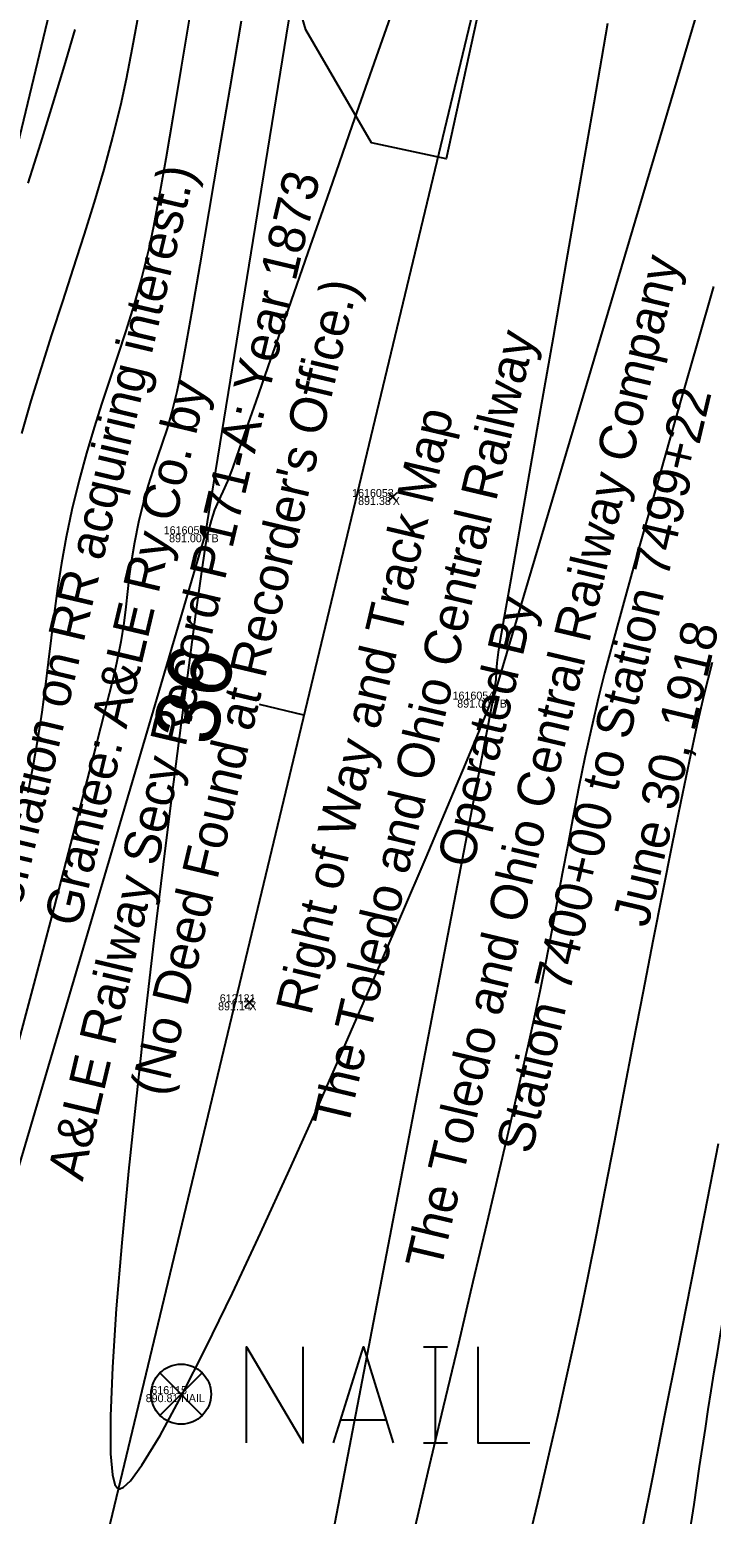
# Model space of a CAD drawing. Extents: x 1957117 to 1971063, y 701601 to 715861.
# Drawn here: x 1963192.8 to 1963222.6, y 705513.5 to 705578.4 of the extents above; entities that cross this region are included whole.
import ezdxf

# ---------------------------------------------------------------- set-up
doc = ezdxf.new("R2010")
doc.units = 0
for name, color, linetype in [('AP_X_Lights', 7, 'Continuous'), ('DT_X_Break_Line', 7, 'Continuous'), ('DT_X_Contour_Major', 7, 'Continuous'), ('DT_X_Contour_Minor', 7, 'Continuous'), ('GE_X_CL_20', 7, 'Continuous'), ('HY_X_Water_Edge', 7, 'Continuous'), ('PV_P_Drive', 7, 'Continuous'), ('PV_P_Shoulder', 7, 'Continuous'), ('RS_Raster1', 7, 'Continuous'), ('RW_X_Esmt_RR', 7, 'Continuous'), ('RW_X_Text', 7, 'Continuous'), ('SC_Scratch1', 7, 'Continuous'), ('SC_Shading2', 7, 'Continuous'), ('SC_Shading5', 7, 'Continuous'), ('VG_X_Tree_Line_Rt', 7, 'Continuous')]:
    doc.layers.add(name, color=color, linetype=linetype)

msp = doc.modelspace()

# ---------------------------------------------------------------- linework, layer by layer
at = {"layer": 'AP_X_Lights'}
for p, q in [((1963208.488, 705557.763), (1963208.876, 705558.153)), ((1963208.488, 705558.153), (1963208.876, 705557.763)), ((1963202.215, 705535.667), (1963202.603, 705536.057)), ((1963202.215, 705536.057), (1963202.603, 705535.667))]:
    msp.add_line(p, q, dxfattribs=at)
at = {"layer": 'DT_X_Break_Line'}
for points in [[(1963248.355, 705747.376), (1963235.759, 705698.829), (1963221.229, 705652.053), (1963207.844, 705601.615), (1963200.47, 705556.329), (1963185.917, 705507.018), (1963175.154, 705452.621), (1963160.398, 705408.434), (1963150.566, 705354.43), (1963137.351, 705306.484), (1963127.753, 705261.545), (1963117.087, 705216.019), (1963104.746, 705164.3), (1963091.28, 705116.393), (1963081.686, 705067.168)], [(1963097.69, 705062.728), (1963110.134, 705110.941), (1963118.179, 705161.08), (1963129.819, 705210.034), (1963142.677, 705258.498), (1963154.883, 705308.22), (1963169.696, 705358.61), (1963178.568, 705401.323), (1963191.579, 705451.786), (1963203.047, 705496.926), (1963213.073, 705549.098), (1963225.99, 705592.54), (1963238.509, 705645.64), (1963250.08, 705699.351), (1963260.722, 705745.719)]]:
    msp.add_lwpolyline(points, dxfattribs=at)
at = {"layer": 'DT_X_Contour_Major'}
for points in [[(1963202.048, 705578.766), (1963201.553, 705575.835), (1963201.081, 705573.042), (1963200.641, 705570.446), (1963200.242, 705568.108), (1963199.893, 705566.09), (1963199.604, 705564.451), (1963199.383, 705563.253), (1963199.241, 705562.555), (1963199.021, 705561.681), (1963198.808, 705560.946), (1963198.6, 705560.305), (1963198.395, 705559.711), (1963198.191, 705559.117), (1963197.986, 705558.475), (1963197.779, 705557.74), (1963197.566, 705556.864), (1963197.383, 705555.973), (1963197.253, 705555.198), (1963197.158, 705554.498), (1963197.082, 705553.832), (1963197.006, 705553.159), (1963196.912, 705552.438), (1963196.785, 705551.629), (1963196.605, 705550.69), (1963196.437, 705549.974), (1963196.124, 705548.723), (1963195.683, 705547.001), (1963195.131, 705544.871), (1963194.485, 705542.398), (1963193.762, 705539.643), (1963192.98, 705536.671), (1963192.155, 705533.545)], [(1963202.048, 705578.766), (1963201.553, 705575.835), (1963201.081, 705573.042), (1963200.641, 705570.446), (1963200.242, 705568.108), (1963199.893, 705566.09), (1963199.604, 705564.451), (1963199.383, 705563.253), (1963199.241, 705562.555), (1963199.021, 705561.681), (1963198.808, 705560.946), (1963198.6, 705560.305), (1963198.395, 705559.711), (1963198.191, 705559.117), (1963197.986, 705558.475), (1963197.779, 705557.74), (1963197.566, 705556.864), (1963197.383, 705555.973), (1963197.253, 705555.198), (1963197.158, 705554.498), (1963197.082, 705553.832), (1963197.006, 705553.159), (1963196.912, 705552.438), (1963196.785, 705551.629), (1963196.605, 705550.69), (1963196.437, 705549.974), (1963196.124, 705548.723), (1963195.683, 705547.001), (1963195.131, 705544.871), (1963194.485, 705542.398), (1963193.762, 705539.643), (1963192.98, 705536.671), (1963192.155, 705533.545)], [(1963222.715, 705567.164), (1963221.997, 705564.666), (1963221.286, 705562.185), (1963220.596, 705559.766), (1963219.94, 705557.458), (1963219.334, 705555.306), (1963218.791, 705553.357), (1963218.325, 705551.659), (1963217.951, 705550.258), (1963217.684, 705549.2), (1963217.373, 705547.869), (1963217.088, 705546.564), (1963216.824, 705545.277), (1963216.574, 705544.003), (1963216.335, 705542.738), (1963216.1, 705541.474), (1963215.866, 705540.207), (1963215.627, 705538.931), (1963215.378, 705537.64), (1963215.115, 705536.329), (1963214.831, 705534.991), (1963214.597, 705533.943), (1963214.263, 705532.487), (1963213.843, 705530.676), (1963213.349, 705528.563), (1963212.794, 705526.201), (1963212.191, 705523.643), (1963211.553, 705520.942), (1963210.892, 705518.152), (1963210.221, 705515.325), (1963209.554, 705512.514)], [(1963222.715, 705567.164), (1963221.997, 705564.666), (1963221.286, 705562.185), (1963220.596, 705559.766), (1963219.94, 705557.458), (1963219.334, 705555.306), (1963218.791, 705553.357), (1963218.325, 705551.659), (1963217.951, 705550.258), (1963217.684, 705549.2), (1963217.373, 705547.869), (1963217.088, 705546.564), (1963216.824, 705545.277), (1963216.574, 705544.003), (1963216.335, 705542.738), (1963216.1, 705541.474), (1963215.866, 705540.207), (1963215.627, 705538.931), (1963215.378, 705537.64), (1963215.115, 705536.329), (1963214.831, 705534.991), (1963214.597, 705533.943), (1963214.263, 705532.487), (1963213.843, 705530.676), (1963213.349, 705528.563), (1963212.794, 705526.201), (1963212.191, 705523.643), (1963211.553, 705520.942), (1963210.892, 705518.152), (1963210.221, 705515.325), (1963209.554, 705512.514)]]:
    msp.add_lwpolyline(points, dxfattribs=at)
at = {"layer": 'DT_X_Contour_Minor'}
for points in [[(1963209.019, 705580.233), (1963207.955, 705577.197), (1963206.912, 705574.216), (1963205.909, 705571.346), (1963204.966, 705568.645), (1963204.103, 705566.171), (1963203.339, 705563.981), (1963202.694, 705562.132), (1963202.188, 705560.683), (1963201.84, 705559.691), (1963201.671, 705559.213), (1963201.448, 705558.649), (1963201.246, 705558.195), (1963201.062, 705557.795), (1963200.892, 705557.392), (1963200.732, 705556.93), (1963200.577, 705556.35), (1963200.481, 705555.787), (1963200.304, 705554.589), (1963200.058, 705552.836), (1963199.756, 705550.608), (1963199.41, 705547.986), (1963199.033, 705545.051), (1963198.638, 705541.882), (1963198.237, 705538.56), (1963197.843, 705535.165), (1963197.468, 705531.777), (1963197.125, 705528.478), (1963196.828, 705525.347), (1963196.587, 705522.465), (1963196.417, 705519.911), (1963196.329, 705517.767), (1963196.336, 705516.113), (1963196.418, 705515.196), (1963196.53, 705514.772), (1963196.629, 705514.625), (1963196.686, 705514.594), (1963196.751, 705514.591), (1963196.907, 705514.658), (1963197.205, 705514.938), (1963197.712, 705515.622), (1963198.504, 705516.925), (1963199.446, 705518.661), (1963200.51, 705520.759), (1963201.669, 705523.15), (1963202.896, 705525.764), (1963204.163, 705528.53), (1963205.443, 705531.378), (1963206.708, 705534.239), (1963207.932, 705537.042), (1963209.087, 705539.717), (1963210.146, 705542.195), (1963211.081, 705544.405), (1963211.865, 705546.278), (1963212.471, 705547.742), (1963212.871, 705548.729), (1963213.038, 705549.168), (1963213.149, 705549.617), (1963213.201, 705549.984), (1963213.224, 705550.326), (1963213.247, 705550.702), (1963213.302, 705551.168), (1963213.382, 705551.639), (1963213.571, 705552.726), (1963213.856, 705554.359), (1963214.226, 705556.468), (1963214.666, 705558.982), (1963215.165, 705561.832), (1963215.709, 705564.948), (1963216.286, 705568.261), (1963216.883, 705571.699), (1963217.487, 705575.193), (1963218.086, 705578.673)], [(1963209.019, 705580.233), (1963207.955, 705577.197), (1963206.912, 705574.216), (1963205.909, 705571.346), (1963204.966, 705568.645), (1963204.103, 705566.171), (1963203.339, 705563.981), (1963202.694, 705562.132), (1963202.188, 705560.683), (1963201.84, 705559.691), (1963201.671, 705559.213), (1963201.448, 705558.649), (1963201.246, 705558.195), (1963201.062, 705557.795), (1963200.892, 705557.392), (1963200.732, 705556.93), (1963200.577, 705556.35), (1963200.481, 705555.787), (1963200.304, 705554.589), (1963200.058, 705552.836), (1963199.756, 705550.608), (1963199.41, 705547.986), (1963199.033, 705545.051), (1963198.638, 705541.882), (1963198.237, 705538.56), (1963197.843, 705535.165), (1963197.468, 705531.777), (1963197.125, 705528.478), (1963196.828, 705525.347), (1963196.587, 705522.465), (1963196.417, 705519.911), (1963196.329, 705517.767), (1963196.336, 705516.113), (1963196.418, 705515.196), (1963196.53, 705514.772), (1963196.629, 705514.625), (1963196.686, 705514.594), (1963196.751, 705514.591), (1963196.907, 705514.658), (1963197.205, 705514.938), (1963197.712, 705515.622), (1963198.504, 705516.925), (1963199.446, 705518.661), (1963200.51, 705520.759), (1963201.669, 705523.15), (1963202.896, 705525.764), (1963204.163, 705528.53), (1963205.443, 705531.378), (1963206.708, 705534.239), (1963207.932, 705537.042), (1963209.087, 705539.717), (1963210.146, 705542.195), (1963211.081, 705544.405), (1963211.865, 705546.278), (1963212.471, 705547.742), (1963212.871, 705548.729), (1963213.038, 705549.168), (1963213.149, 705549.617), (1963213.201, 705549.984), (1963213.224, 705550.326), (1963213.247, 705550.702), (1963213.302, 705551.168), (1963213.382, 705551.639), (1963213.571, 705552.726), (1963213.856, 705554.359), (1963214.226, 705556.468), (1963214.666, 705558.982), (1963215.165, 705561.832), (1963215.709, 705564.948), (1963216.286, 705568.261), (1963216.883, 705571.699), (1963217.487, 705575.193), (1963218.086, 705578.673)], [(1963197.57, 705579.175), (1963197.288, 705577.599), (1963197.021, 705576.221), (1963196.772, 705575.07), (1963196.427, 705573.687), (1963196.039, 705572.28), (1963195.616, 705570.854), (1963195.168, 705569.413), (1963194.703, 705567.963), (1963194.231, 705566.508), (1963193.76, 705565.052), (1963193.298, 705563.601), (1963192.856, 705562.16), (1963192.441, 705560.732)], [(1963197.57, 705579.175), (1963197.288, 705577.599), (1963197.021, 705576.221), (1963196.772, 705575.07), (1963196.427, 705573.687), (1963196.039, 705572.28), (1963195.616, 705570.854), (1963195.168, 705569.413), (1963194.703, 705567.963), (1963194.231, 705566.508), (1963193.76, 705565.052), (1963193.298, 705563.601), (1963192.856, 705562.16), (1963192.441, 705560.732)], [(1963199.806, 705579.031), (1963199.431, 705576.748), (1963199.08, 705574.639), (1963198.756, 705572.747), (1963198.466, 705571.116), (1963198.215, 705569.79), (1963198.007, 705568.813), (1963197.685, 705567.528), (1963197.352, 705566.339), (1963197.009, 705565.223), (1963196.661, 705564.154), (1963196.311, 705563.11), (1963195.962, 705562.065), (1963195.618, 705560.996), (1963195.282, 705559.878), (1963194.958, 705558.688), (1963194.648, 705557.401), (1963194.399, 705556.208), (1963194.192, 705555.062), (1963194.018, 705553.952), (1963193.868, 705552.868), (1963193.733, 705551.797), (1963193.604, 705550.728), (1963193.471, 705549.651), (1963193.325, 705548.553), (1963193.157, 705547.423), (1963192.959, 705546.25), (1963192.72, 705545.023)], [(1963199.806, 705579.031), (1963199.431, 705576.748), (1963199.08, 705574.639), (1963198.756, 705572.747), (1963198.466, 705571.116), (1963198.215, 705569.79), (1963198.007, 705568.813), (1963197.685, 705567.528), (1963197.352, 705566.339), (1963197.009, 705565.223), (1963196.661, 705564.154), (1963196.311, 705563.11), (1963195.962, 705562.065), (1963195.618, 705560.996), (1963195.282, 705559.878), (1963194.958, 705558.688), (1963194.648, 705557.401), (1963194.399, 705556.208), (1963194.192, 705555.062), (1963194.018, 705553.952), (1963193.868, 705552.868), (1963193.733, 705551.797), (1963193.604, 705550.728), (1963193.471, 705549.651), (1963193.325, 705548.553), (1963193.157, 705547.423), (1963192.959, 705546.25), (1963192.72, 705545.023)], [(1963194.773, 705578.403), (1963194.309, 705576.805), (1963193.804, 705575.139), (1963193.27, 705573.423), (1963192.715, 705571.673)], [(1963194.773, 705578.403), (1963194.309, 705576.805), (1963193.804, 705575.139), (1963193.27, 705573.423), (1963192.715, 705571.673)], [(1963214.68, 705512.526), (1963215.112, 705514.356), (1963215.525, 705516.126), (1963215.914, 705517.812), (1963216.273, 705519.391), (1963216.594, 705520.842), (1963216.894, 705522.251), (1963217.227, 705523.881), (1963217.589, 705525.696), (1963217.974, 705527.663), (1963218.378, 705529.746), (1963218.795, 705531.911), (1963219.22, 705534.122), (1963219.649, 705536.344), (1963220.076, 705538.544), (1963220.495, 705540.685), (1963220.902, 705542.734), (1963221.292, 705544.655), (1963221.66, 705546.413), (1963222.001, 705547.974), (1963222.308, 705549.302), (1963222.666, 705550.733)], [(1963214.68, 705512.526), (1963215.112, 705514.356), (1963215.525, 705516.126), (1963215.914, 705517.812), (1963216.273, 705519.391), (1963216.594, 705520.842), (1963216.894, 705522.251), (1963217.227, 705523.881), (1963217.589, 705525.696), (1963217.974, 705527.663), (1963218.378, 705529.746), (1963218.795, 705531.911), (1963219.22, 705534.122), (1963219.649, 705536.344), (1963220.076, 705538.544), (1963220.495, 705540.685), (1963220.902, 705542.734), (1963221.292, 705544.655), (1963221.66, 705546.413), (1963222.001, 705547.974), (1963222.308, 705549.302), (1963222.666, 705550.733)], [(1963219.592, 705512.779), (1963220.068, 705515.174), (1963220.59, 705517.811), (1963221.149, 705520.634), (1963221.733, 705523.59), (1963222.333, 705526.625), (1963222.939, 705529.685)], [(1963219.592, 705512.779), (1963220.068, 705515.174), (1963220.59, 705517.811), (1963221.149, 705520.634), (1963221.733, 705523.59), (1963222.333, 705526.625), (1963222.939, 705529.685)]]:
    msp.add_lwpolyline(points, dxfattribs=at)
at = {"layer": 'GE_X_CL_20'}
msp.add_line((1963204.798, 705548.416), (1963202.853, 705548.883), dxfattribs=at)
msp.add_lwpolyline([(1963418.3, 706437.397), (1962895.621, 704261.062)], dxfattribs=at)
at = {"layer": 'HY_X_Water_Edge'}
msp.add_spline([(1963191.723, 701994.048), (1963062.047, 702441.167), (1962863.491, 703169.356), (1962827.53, 703438.691), (1962823.213, 703537.412), (1962817.962, 703593.874), (1962817.97, 703697.316), (1962828.582, 703804.235), (1962836.461, 703844.734), (1962850.687, 703896.004), (1962867.251, 703938.846), (1962873.848, 703992.355), (1962884.135, 704091.371), (1962891.241, 704140.854), (1962897.382, 704180.529), (1962905.467, 704230.979), (1962943.949, 704328.022), (1962948.537, 704378.842), (1962964.114, 704426.264), (1963004.885, 704570.73), (1963042.054, 704716.522), (1963062.038, 704814.417), (1963072.171, 704860.237), (1963090.023, 704956.798), (1963107.066, 705031.783), (1963133.773, 705105.742), (1963148.685, 705206.74), (1963175.48, 705301.059), (1963191.635, 705353.417), (1963210.988, 705447.286), (1963219.532, 705497.27), (1963230.124, 705549.475), (1963251.052, 705591.159), (1963275.289, 705693.429), (1963292.982, 705784.032), (1963302.841, 705839.645), (1963335.126, 705936.766), (1963359.752, 706046.75), (1963389.133, 706177.299), (1963417.827, 706273.456), (1963475.868, 706451.902), (1963533.782, 706640.53), (1963553.86, 706696.984), (1963580.184, 706715.425), (1963609.172, 706718.73), (1963617.062, 706714.691), (1963619.447, 706694.678), (1963564.282, 706533.07), (1963531.853, 706395.229), (1963434.4, 706006.96), (1963354.09, 705679.186), (1963237.513, 705206.07), (1963167.369, 704892.962), (1963059.145, 704434.176), (1962907.914, 703908.742), (1962877.458, 703703.326), (1962898.357, 703412.121), (1962942.65, 703052.267), (1963048.963, 702674.866), (1963191.468, 702189.666), (1963245.396, 702019.832)], degree=3, dxfattribs=at)
at = {"layer": 'PV_P_Drive'}
for p, q in [((1963200.324, 705556.329), (1963200.616, 705556.329)), ((1963200.47, 705556.475), (1963200.47, 705556.183)), ((1963200.47, 705556.329), (1963200.47, 705556.329)), ((1963212.927, 705549.098), (1963213.219, 705549.098)), ((1963213.073, 705549.244), (1963213.073, 705548.952)), ((1963213.073, 705549.098), (1963213.073, 705549.098))]:
    msp.add_line(p, q, dxfattribs=at)
at = {"layer": 'RW_X_Esmt_RR'}
msp.add_lwpolyline([(1962866.45, 704268.068), (1963123.345, 705337.727), (1963135.496, 705336.937), (1963400.797, 706441.601)], dxfattribs=at)
at = {"layer": 'SC_Shading2'}
for p, q in [((1963198.495, 705519.656), (1963200.351, 705517.8)), ((1963198.495, 705517.8), (1963200.351, 705519.656))]:
    msp.add_line(p, q, dxfattribs=at)
for points in [[(1963202.283, 705516.603), (1963202.283, 705520.803), (1963204.763, 705516.603), (1963204.763, 705520.803)], [(1963206.086, 705516.603), (1963207.409, 705520.803), (1963208.698, 705516.603)], [(1963210.021, 705520.803), (1963211.079, 705520.803)], [(1963210.55, 705516.603), (1963210.55, 705520.803)], [(1963212.402, 705520.803), (1963212.402, 705516.603), (1963214.684, 705516.603)], [(1963208.368, 705517.595), (1963206.417, 705517.595)], [(1963210.021, 705516.603), (1963211.079, 705516.603)]]:
    msp.add_lwpolyline(points, dxfattribs=at)
msp.add_circle((1963199.423, 705518.728), 1.312, dxfattribs=at)
at = {"layer": 'SC_Shading5'}
for points in [[(1963026.912, 704294.121), (1963138.818, 704737.794), (1963251.679, 705213.963), (1963374.306, 705730.111), (1963454.783, 706045.593), (1963517.244, 706296.713), (1963562.763, 706479.256), (1963580.13, 706553.799), (1963589.678, 706586.994)], [(1963609.915, 706579.703), (1963587.283, 706499.153), (1963552.056, 706354.005), (1963480.911, 706069.234), (1963357.401, 705576.869), (1963272.751, 705226.931), (1963210.247, 704956.481), (1963044.97, 704288.881)]]:
    msp.add_spline(points, degree=3, dxfattribs=at)
at = {"layer": 'VG_X_Tree_Line_Rt'}
msp.add_lwpolyline([(1963213.107, 705582.27), (1963211.013, 705572.746), (1963207.755, 705573.447), (1963204.878, 705578.386), (1963203.297, 705583.824)], dxfattribs=at)

# ---------------------------------------------------------------- texts
at = {"layer": 'GE_X_CL_20'}
msp.add_text('36', height=2.8, rotation=76.49535, dxfattribs=at).set_placement((1963200.855, 705546.987))
at = {"layer": 'PV_P_Shoulder'}
for s, p in [('891.38', (1963207.167, 705557.608)), ('891.00', (1963198.899, 705555.979)), ('891.00', (1963211.502, 705548.748)), ('891.14', (1963201.042, 705535.512)), ('890.81', (1963197.876, 705518.378))]:
    msp.add_text(s, height=0.35, dxfattribs=at).set_placement(p)
at = {"layer": 'RS_Raster1'}
for s, p in [('1616053', (1963206.905, 705557.958)), ('1616050', (1963198.663, 705556.329)), ('1616054', (1963211.299, 705549.098)), ('612121', (1963201.116, 705535.862)), ('616115', (1963198.12, 705518.728))]:
    msp.add_text(s, height=0.35, dxfattribs=at).set_placement(p)
at = {"layer": 'RW_X_Text'}
for s, p in [('(Known information on RR acquiring interest.)', (1963190.082, 705530.131)), ('A&LE Railway Secy Record P171-A: Year 1873', (1963195.114, 705527.998)), ('The Toledo and Ohio Central Railway Company', (1963210.777, 705524.095)), ("(No Deed Found at Recorder's Office.)", (1963198.757, 705531.69)), ('The Toledo and Ohio Central Railway', (1963206.705, 705530.293)), ('Grantee: A&LE Ry Co. by', (1963194.973, 705539.1)), ('Station 7400+00 to Station 7499+22', (1963214.747, 705529.175)), ('Right of Way and Track Map', (1963205.106, 705535.242)), ('Operated By', (1963212.167, 705541.675)), ('June 30, 1918', (1963219.841, 705539.092))]:
    msp.add_text(s, height=1.6, rotation=76.68645, dxfattribs=at).set_placement(p)
at = {"layer": 'SC_Scratch1'}
for s, p in [('X', (1963208.682, 705557.608)), ('TB', (1963200.47, 705555.979)), ('TB', (1963213.073, 705548.748)), ('X', (1963202.409, 705535.512)), ('NAIL', (1963199.423, 705518.378))]:
    msp.add_text(s, height=0.35, dxfattribs=at).set_placement(p)

doc.saveas('drawing.dxf')
